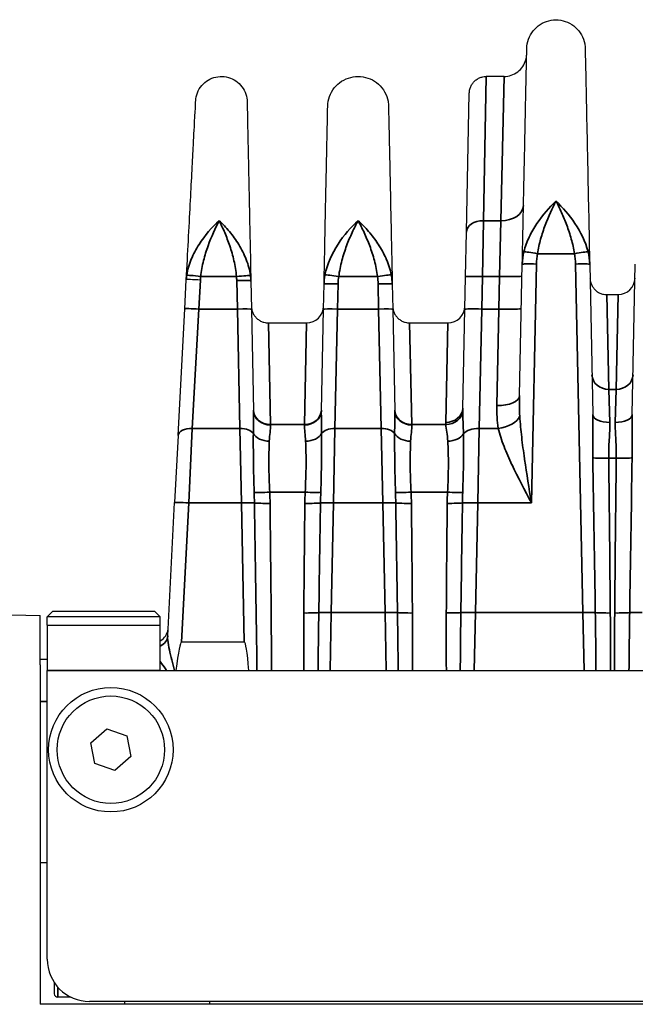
# Model space of a CAD drawing. Header units: millimetres. Extents: x 399 to 6233, y -1870 to 1602.
# Tile 506 of 656: x 5972 to 5994, y -213 to -178. Entities that reach past the tile are written whole.
import ezdxf

# ---------------------------------------------------------------- set-up
doc = ezdxf.new("R2010")
doc.units = ezdxf.units.MM
for name, color, linetype, lineweight in [('AM_5', 3, 'Continuous', 25), ('可見 (ISO)', 7, 'Continuous', 25), ('窄部可見 (ISO)', 7, 'Continuous', 35)]:
    doc.layers.add(name, color=color, linetype=linetype, lineweight=lineweight)
doc.styles.add('尺寸標註', font='romans.shx', dxfattribs={"bigfont": 'CHINESET.SHX'})
doc.dimstyles.new('CNS1$0', dxfattribs={"dimtxt": 2.5, "dimasz": 2.5, "dimexe": 1, "dimexo": 1, "dimgap": 1.5, "dimtad": 1, "dimtoh": 1, "dimdec": 1, "dimdsep": 46, "dimtxsty": '尺寸標註', "dimcen": 0, "dimclrd": 2, "dimclre": 2, "dimclrt": 1, "dimadec": 0, "dimazin": 2, "dimtp": 0.1, "dimtm": 0.1, "dimtfac": 0.71, "dimtdec": 1, "dimtmove": 0, "dimatfit": 0, "dimfxl": 0, "dimlwd": 13, "dimlwe": 13, "dimarcsym": 0})

# ---------------------------------------------------------------- blocks, each defined once
blk = doc.blocks.new('*D333')
at = {"layer": 'AM_5', "color": 2, "lineweight": 13}
for p, q in [((5938.899, -189.399), (5926.899, -189.399)), ((5927.899, -191.899), (5927.899, -257.181)), ((5971.899, -259.681), (5926.899, -259.681))]:
    blk.add_line(p, q, dxfattribs=at)
at = {"layer": 'AM_5', "color": 2, "lineweight": -2}
for points in [[(5927.482, -191.899), (5928.316, -191.899), (5927.899, -189.399)], [(5927.482, -257.181), (5928.316, -257.181), (5927.899, -259.681)]]:
    blk.add_solid(points, dxfattribs=at)
at = {"layer": 'Defpoints', "color": 0, "lineweight": -2}
for p in [(5939.899, -189.399), (5927.899, -259.681), (5972.899, -259.681)]:
    blk.add_point(p, dxfattribs=at)
at = {"layer": 'AM_5', "color": 1, "insert": (5925.149, -224.54), "char_height": 2.5, "attachment_point": 5, "rotation": 90, "style": '尺寸標註'}
blk.add_mtext('70.3', dxfattribs=at)

msp = doc.modelspace()

# ---------------------------------------------------------------- linework, layer by layer
at = {"layer": '可見 (ISO)'}
for p, q in [((5989.312, -180.381), (5988.683, -180.381)), ((5987.98, -185.884), (5988.083, -180.968)), ((5987.947, -187.46), (5987.98, -185.884)), ((5989.859, -191.664), (5989.956, -187.018)), ((5992.341, -187.018), (5992.453, -192.335)), ((5993.845, -192.335), (5993.956, -187.018)), ((5978.017, -188.594), (5978.07, -187.568)), ((5987.923, -188.611), (5987.947, -187.46)), ((5980.354, -187.605), (5980.375, -188.61)), ((5982.923, -188.61), (5982.942, -187.718)), ((5985.356, -187.718), (5985.375, -188.61)), ((5992.951, -188.094), (5993.346, -188.094)), ((5977.782, -193.075), (5978.017, -188.594)), ((5980.375, -188.61), (5980.45, -192.203)), ((5982.848, -192.203), (5982.923, -188.61)), ((5985.375, -188.61), (5985.45, -192.203)), ((5987.85, -192.108), (5987.923, -188.611)), ((5980.972, -189.094), (5982.325, -189.094)), ((5985.972, -189.094), (5987.325, -189.094)), ((5977.782, -193.075), (5977.657, -195.448)), ((5977.41, -200.159), (5977.657, -195.448)), ((5969.083, -199.364), (5972.899, -199.431)), ((5972.899, -201.181), (5972.899, -199.431)), ((5973.349, -199.281), (5973.149, -199.481)), ((5973.349, -199.281), (5976.949, -199.281)), ((5976.949, -199.281), (5977.149, -199.481)), ((5977.149, -199.481), (5973.149, -199.481)), ((5973.149, -199.781), (5973.149, -199.481)), ((5973.149, -199.781), (5977.149, -199.781)), ((5973.149, -199.781), (5973.149, -201.381)), ((5977.149, -199.781), (5977.149, -199.481)), ((5977.149, -201.381), (5977.149, -199.781)), ((5980.121, -200.381), (5977.899, -200.381)), ((5972.899, -200.981), (5973.149, -200.981)), ((5977.549, -200.981), (5977.549, -200.981)), ((5972.899, -201.181), (5972.899, -213.181)), ((5973.149, -211.581), (5973.149, -201.381)), ((5977.149, -201.381), (6081.649, -201.381)), ((5974.689, -203.936), (5975.257, -203.444)), ((5975.257, -203.444), (5975.966, -203.689)), ((5974.832, -204.673), (5974.689, -203.936)), ((5975.966, -203.689), (5976.108, -204.426)), ((5976.108, -204.426), (5975.541, -204.918)), ((5975.541, -204.918), (5974.832, -204.673)), ((5973.149, -208.181), (5972.899, -208.181)), ((5973.399, -212.41), (5973.399, -212.806)), ((5973.995, -212.931), (5973.524, -212.931)), ((6085.899, -213.181), (5972.899, -213.181)), ((6084.149, -213.081), (5974.649, -213.081)), ((5975.899, -213.181), (5975.899, -213.081)), ((5978.899, -213.181), (5978.899, -213.081))]:
    msp.add_line(p, q, dxfattribs=at)
for radius in [2.2, 1.9]:
    msp.add_circle((5975.399, -204.181), radius, dxfattribs=at)
for centre, radius, start, end in [((5993.346, -187.494), 0.6, 270, 358.8), ((5982.325, -188.494), 0.6, 270, 358.8), ((5987.325, -188.494), 0.6, 270, 358.8), ((5976.924, -199.881), 0.5, 296.6773, 357), ((5974.649, -211.581), 1.5, 180, 270), ((5973.524, -212.806), 0.125, 180, 270)]:
    msp.add_arc(centre, radius, start, end, dxfattribs=at)
for centre, major_axis, ratio, start_param, end_param in [((5976.648, -224.254), (1.251, 23.873), 0.020916, 0.001096, 0.29156), ((5980.621, -224.254), (-0.5, 23.873), 0.02094, 5.992283, 6.282747)]:
    msp.add_ellipse(centre, major_axis=major_axis, ratio=ratio, start_param=start_param, end_param=end_param, dxfattribs=at)
for points, knots in [([(5990.116, -179.392), (5990.118, -179.281), (5990.139, -179.169), (5990.215, -178.959), (5990.271, -178.859), (5990.41, -178.684), (5990.495, -178.606), (5990.683, -178.485), (5990.788, -178.439), (5991.006, -178.385), (5991.12, -178.375), (5991.343, -178.393), (5991.455, -178.421), (5991.66, -178.509), (5991.757, -178.571), (5991.923, -178.721), (5991.995, -178.811), (5992.105, -179.006), (5992.144, -179.114), (5992.175, -179.28), (5992.18, -179.336), (5992.182, -179.392)], [0, 0, 0, 0, 0.0333169, 0.0333169, 0.0669021, 0.0669021, 0.1004776, 0.1004776, 0.1340535, 0.1340535, 0.1676293, 0.1676293, 0.2012051, 0.2012051, 0.2347809, 0.2347809, 0.2683567, 0.2683567, 0.3019325, 0.3019325, 0.3188115, 0.3188115, 0.3188115, 0.3188115]), ([(5989.956, -187.018), (5989.967, -186.502), (5989.978, -186.005), (5989.987, -185.541), (5989.989, -185.465), (5989.991, -185.389), (5989.992, -185.314), (5990.003, -184.778), (5990.014, -184.274), (5990.024, -183.806), (5990.033, -183.338), (5990.043, -182.905), (5990.051, -182.505), (5990.059, -182.105), (5990.067, -181.737), (5990.074, -181.408), (5990.077, -181.269), (5990.08, -181.136), (5990.082, -181.011), (5990.086, -180.841), (5990.089, -180.683), (5990.092, -180.539), (5990.097, -180.288), (5990.102, -180.077), (5990.105, -179.906), (5990.113, -179.563), (5990.116, -179.392), (5990.116, -179.392)], [0.026741, 0.026741, 0.026741, 0.026741, 0.0775937, 0.0775937, 0.0775937, 0.0858987, 0.0858987, 0.0858987, 0.1450564, 0.1450564, 0.1450564, 0.2042141, 0.2042141, 0.2042141, 0.2633718, 0.2633718, 0.2633718, 0.2884178, 0.2884178, 0.2884178, 0.3225295, 0.3225295, 0.3225295, 0.3816871, 0.3816871, 0.3816871, 0.5, 0.5, 0.5, 0.5]), ([(5992.182, -179.392), (5992.182, -179.392), (5992.185, -179.563), (5992.192, -179.906), (5992.198, -180.176), (5992.206, -180.545), (5992.215, -181.011), (5992.218, -181.136), (5992.221, -181.269), (5992.224, -181.408), (5992.231, -181.737), (5992.238, -182.105), (5992.247, -182.504), (5992.255, -182.904), (5992.264, -183.338), (5992.274, -183.806), (5992.284, -184.274), (5992.294, -184.778), (5992.306, -185.314), (5992.307, -185.389), (5992.309, -185.465), (5992.31, -185.541), (5992.32, -186.005), (5992.33, -186.502), (5992.341, -187.018)], [0.500008, 0.500008, 0.500008, 0.500008, 0.6183179, 0.6183179, 0.6183179, 0.7115978, 0.7115978, 0.7115978, 0.7366333, 0.7366333, 0.7366333, 0.795791, 0.795791, 0.795791, 0.8549487, 0.8549487, 0.8549487, 0.9141064, 0.9141064, 0.9141064, 0.9224137, 0.9224137, 0.9224137, 0.9732641, 0.9732641, 0.9732641, 0.9732641]), ([(5989.312, -180.381), (5989.398, -180.381), (5989.486, -180.367), (5989.649, -180.311), (5989.728, -180.27), (5989.866, -180.165), (5989.927, -180.1), (5990.024, -179.956), (5990.061, -179.875), (5990.092, -179.76), (5990.099, -179.728), (5990.108, -179.664), (5990.111, -179.631), (5990.112, -179.598)], [0, 0, 0, 0, 0.0258626, 0.0258626, 0.051872, 0.051872, 0.0778761, 0.0778761, 0.1038804, 0.1038804, 0.1136224, 0.1136224, 0.1235142, 0.1235142, 0.1235142, 0.1235142]), ([(5978.402, -181.243), (5978.407, -181.146), (5978.428, -181.048), (5978.5, -180.865), (5978.552, -180.778), (5978.68, -180.628), (5978.757, -180.562), (5978.926, -180.46), (5979.02, -180.423), (5979.213, -180.381), (5979.314, -180.376), (5979.51, -180.397), (5979.608, -180.425), (5979.786, -180.509), (5979.87, -180.566), (5980.012, -180.702), (5980.073, -180.783), (5980.164, -180.958), (5980.195, -181.055), (5980.217, -181.192), (5980.22, -181.232), (5980.221, -181.272)], [0, 0, 0, 0, 0.0293445, 0.0293445, 0.0589427, 0.0589427, 0.0885318, 0.0885318, 0.1181212, 0.1181212, 0.1477106, 0.1477106, 0.1773, 0.1773, 0.2068894, 0.2068894, 0.2364788, 0.2364788, 0.2660682, 0.2660682, 0.2781075, 0.2781075, 0.2781075, 0.2781075]), ([(5983.073, -181.434), (5983.076, -181.318), (5983.097, -181.202), (5983.176, -180.983), (5983.234, -180.879), (5983.379, -180.696), (5983.468, -180.616), (5983.664, -180.489), (5983.774, -180.442), (5984, -180.385), (5984.119, -180.375), (5984.351, -180.394), (5984.467, -180.423), (5984.681, -180.515), (5984.782, -180.579), (5984.955, -180.735), (5985.03, -180.829), (5985.144, -181.032), (5985.185, -181.145), (5985.217, -181.317), (5985.223, -181.375), (5985.224, -181.434)], [0, 0, 0, 0, 0.034702, 0.034702, 0.069678, 0.069678, 0.1046441, 0.1046441, 0.1396105, 0.1396105, 0.1745769, 0.1745769, 0.2095433, 0.2095433, 0.2445097, 0.2445097, 0.2794762, 0.2794762, 0.3144426, 0.3144426, 0.3320165, 0.3320165, 0.3320165, 0.3320165]), ([(5988.083, -180.968), (5988.084, -180.945), (5988.085, -180.922), (5988.092, -180.877), (5988.096, -180.854), (5988.112, -180.79), (5988.128, -180.749), (5988.166, -180.673), (5988.189, -180.637), (5988.242, -180.572), (5988.272, -180.542), (5988.337, -180.489), (5988.372, -180.466), (5988.447, -180.428), (5988.486, -180.412), (5988.577, -180.388), (5988.63, -180.381), (5988.683, -180.381)], [0, 0, 0, 0, 0.00692113, 0.00692113, 0.01375081, 0.01375081, 0.02679823, 0.02679823, 0.0393646, 0.0393646, 0.05193098, 0.05193098, 0.06449736, 0.06449736, 0.07706374, 0.07706374, 0.09281867, 0.09281867, 0.09281867, 0.09281867]), ([(5978.07, -187.568), (5978.096, -187.087), (5978.12, -186.623), (5978.142, -186.199), (5978.166, -185.744), (5978.189, -185.31), (5978.21, -184.908), (5978.23, -184.519), (5978.249, -184.158), (5978.267, -183.824), (5978.284, -183.491), (5978.3, -183.181), (5978.314, -182.909), (5978.321, -182.781), (5978.328, -182.66), (5978.334, -182.546), (5978.353, -182.177), (5978.368, -181.884), (5978.38, -181.668), (5978.394, -181.385), (5978.402, -181.244), (5978.402, -181.243)], [0.0297097, 0.0297097, 0.0297097, 0.0297097, 0.0864602, 0.0864602, 0.0864602, 0.1472827, 0.1472827, 0.1472827, 0.2060692, 0.2060692, 0.2060692, 0.2648557, 0.2648557, 0.2648557, 0.2925923, 0.2925923, 0.2925923, 0.3824288, 0.3824288, 0.3824288, 0.5, 0.5, 0.5, 0.5]), ([(5980.221, -181.272), (5980.221, -181.272), (5980.224, -181.414), (5980.23, -181.697), (5980.234, -181.913), (5980.24, -182.207), (5980.248, -182.576), (5980.251, -182.69), (5980.253, -182.811), (5980.256, -182.94), (5980.262, -183.213), (5980.268, -183.522), (5980.275, -183.856), (5980.282, -184.19), (5980.29, -184.552), (5980.298, -184.941), (5980.306, -185.344), (5980.315, -185.778), (5980.325, -186.233), (5980.334, -186.658), (5980.343, -187.123), (5980.354, -187.605)], [0.5000086, 0.5000086, 0.5000086, 0.5000086, 0.6175662, 0.6175662, 0.6175662, 0.7073868, 0.7073868, 0.7073868, 0.7351305, 0.7351305, 0.7351305, 0.7939127, 0.7939127, 0.7939127, 0.8526949, 0.8526949, 0.8526949, 0.9134821, 0.9134821, 0.9134821, 0.9702593, 0.9702593, 0.9702593, 0.9702593]), ([(5982.942, -187.718), (5982.952, -187.213), (5982.963, -186.725), (5982.972, -186.283), (5982.981, -185.855), (5982.989, -185.447), (5982.997, -185.067), (5983.005, -184.68), (5983.013, -184.32), (5983.02, -183.989), (5983.027, -183.657), (5983.033, -183.349), (5983.039, -183.08), (5983.042, -182.947), (5983.044, -182.821), (5983.047, -182.703), (5983.049, -182.584), (5983.052, -182.473), (5983.054, -182.369), (5983.058, -182.165), (5983.062, -181.992), (5983.065, -181.853), (5983.07, -181.574), (5983.073, -181.434), (5983.073, -181.434)], [0.0294093, 0.0294093, 0.0294093, 0.0294093, 0.089244, 0.089244, 0.089244, 0.1470574, 0.1470574, 0.1470574, 0.2058814, 0.2058814, 0.2058814, 0.2647055, 0.2647055, 0.2647055, 0.2938656, 0.2938656, 0.2938656, 0.3235296, 0.3235296, 0.3235296, 0.3823536, 0.3823536, 0.3823536, 0.5, 0.5, 0.5, 0.5]), ([(5985.224, -181.434), (5985.224, -181.434), (5985.227, -181.574), (5985.233, -181.853), (5985.237, -182.063), (5985.243, -182.347), (5985.251, -182.704), (5985.253, -182.821), (5985.256, -182.947), (5985.259, -183.08), (5985.264, -183.349), (5985.271, -183.657), (5985.278, -183.988), (5985.285, -184.32), (5985.292, -184.68), (5985.3, -185.067), (5985.308, -185.447), (5985.317, -185.855), (5985.326, -186.283), (5985.335, -186.725), (5985.345, -187.213), (5985.356, -187.718)], [0.5000084, 0.5000084, 0.5000084, 0.5000084, 0.6176498, 0.6176498, 0.6176498, 0.7061501, 0.7061501, 0.7061501, 0.735298, 0.735298, 0.735298, 0.794122, 0.794122, 0.794122, 0.8529461, 0.8529461, 0.8529461, 0.9107639, 0.9107639, 0.9107639, 0.9705942, 0.9705942, 0.9705942, 0.9705942]), ([(5978.57, -187.578), (5978.439, -187.571), (5978.309, -187.565), (5978.217, -187.564), (5978.124, -187.562), (5978.071, -187.563), (5978.07, -187.568)], [0, 0, 0, 0, 0.5, 0.5, 0.5, 1, 1, 1, 1]), ([(5992.352, -187.507), (5992.352, -187.53), (5992.354, -187.553), (5992.36, -187.598), (5992.364, -187.621), (5992.381, -187.685), (5992.396, -187.726), (5992.435, -187.802), (5992.458, -187.838), (5992.51, -187.903), (5992.54, -187.933), (5992.605, -187.986), (5992.641, -188.009), (5992.715, -188.047), (5992.755, -188.062), (5992.846, -188.087), (5992.899, -188.094), (5992.951, -188.094)], [0, 0, 0, 0, 0.00692113, 0.00692113, 0.01375081, 0.01375081, 0.02679823, 0.02679823, 0.0393646, 0.0393646, 0.05193098, 0.05193098, 0.06449736, 0.06449736, 0.07706374, 0.07706374, 0.09281981, 0.09281981, 0.09281981, 0.09281981]), ([(5980.372, -188.507), (5980.373, -188.53), (5980.375, -188.553), (5980.381, -188.598), (5980.385, -188.621), (5980.402, -188.685), (5980.417, -188.726), (5980.456, -188.802), (5980.479, -188.838), (5980.531, -188.903), (5980.561, -188.933), (5980.626, -188.986), (5980.662, -189.009), (5980.736, -189.047), (5980.776, -189.062), (5980.867, -189.087), (5980.92, -189.094), (5980.972, -189.094)], [0, 0, 0, 0, 0.00692113, 0.00692113, 0.01375081, 0.01375081, 0.02679823, 0.02679823, 0.0393646, 0.0393646, 0.05193098, 0.05193098, 0.06449736, 0.06449736, 0.07706374, 0.07706374, 0.09281981, 0.09281981, 0.09281981, 0.09281981]), ([(5985.372, -188.507), (5985.373, -188.53), (5985.375, -188.553), (5985.381, -188.598), (5985.385, -188.621), (5985.402, -188.685), (5985.417, -188.726), (5985.456, -188.802), (5985.479, -188.838), (5985.531, -188.903), (5985.561, -188.933), (5985.626, -188.986), (5985.662, -189.009), (5985.736, -189.047), (5985.776, -189.062), (5985.867, -189.087), (5985.92, -189.094), (5985.972, -189.094)], [0, 0, 0, 0, 0.00692113, 0.00692113, 0.01375081, 0.01375081, 0.02679823, 0.02679823, 0.0393646, 0.0393646, 0.05193098, 0.05193098, 0.06449736, 0.06449736, 0.07706374, 0.07706374, 0.09281981, 0.09281981, 0.09281981, 0.09281981])]:
    msp.add_open_spline(points, degree=3, knots=knots, dxfattribs=at)
at = {"layer": '窄部可見 (ISO)'}
for p, q in [((5988.683, -180.381), (5988.58, -185.481)), ((5989.2, -185.481), (5989.312, -180.381)), ((5988.58, -185.481), (5988.547, -187.451)), ((5988.58, -185.481), (5989.2, -185.481)), ((5989.2, -185.481), (5989.148, -187.451)), ((5991.805, -186.649), (5990.492, -186.649)), ((5990.456, -187.012), (5990.279, -195.457)), ((5992.1, -199.334), (5991.841, -187.012)), ((5978.57, -187.578), (5978.516, -188.603)), ((5979.845, -187.451), (5978.58, -187.451)), ((5979.875, -188.603), (5979.854, -187.599)), ((5984.835, -187.451), (5983.463, -187.451)), ((5988.547, -187.451), (5988.523, -188.603)), ((5989.148, -187.451), (5988.547, -187.451)), ((5989.124, -188.603), (5989.148, -187.451)), ((5983.442, -187.712), (5983.423, -188.603)), ((5984.875, -188.603), (5984.856, -187.712)), ((5992.951, -188.094), (5993.023, -191.442)), ((5993.346, -188.094), (5993.275, -191.442)), ((5978.516, -188.603), (5978.281, -192.821)), ((5978.516, -188.603), (5979.875, -188.603)), ((5979.969, -192.821), (5979.875, -188.603)), ((5983.423, -188.603), (5983.329, -192.821)), ((5983.423, -188.603), (5984.875, -188.603)), ((5984.969, -192.821), (5984.875, -188.603)), ((5988.523, -188.603), (5988.428, -192.821)), ((5988.523, -188.603), (5989.124, -188.603)), ((5989.059, -192.016), (5989.124, -188.603)), ((5980.972, -189.094), (5981.049, -192.685)), ((5982.325, -189.094), (5982.248, -192.685)), ((5985.972, -189.094), (5986.049, -192.685)), ((5987.325, -189.094), (5987.25, -192.611)), ((5993.023, -191.442), (5993.275, -191.442)), ((5993.053, -192.612), (5993.023, -191.442)), ((5993.275, -191.442), (5993.245, -192.612)), ((5978.157, -195.457), (5978.281, -192.821)), ((5979.969, -192.821), (5978.281, -192.821)), ((5979.969, -192.821), (5980.018, -195.457)), ((5981.049, -192.685), (5982.248, -192.685)), ((5981.05, -192.701), (5981.049, -192.685)), ((5982.248, -192.685), (5982.248, -192.701)), ((5983.279, -195.457), (5983.329, -192.821)), ((5984.969, -192.821), (5983.329, -192.821)), ((5984.969, -192.821), (5985.018, -195.457)), ((5986.049, -192.685), (5987.251, -192.685)), ((5986.05, -192.701), (5986.049, -192.685)), ((5988.379, -195.457), (5988.428, -192.821)), ((5989.109, -192.821), (5988.428, -192.821)), ((5980.44, -193.284), (5980.44, -193.284)), ((5982.858, -193.284), (5982.858, -193.284)), ((5985.44, -193.284), (5985.44, -193.284)), ((5987.877, -193.284), (5987.877, -193.284)), ((5989.945, -193.214), (5989.945, -193.214)), ((5990.018, -193.832), (5990.018, -193.832)), ((5993.283, -193.879), (5993.015, -193.879)), ((5980.472, -195.119), (5980.472, -195.119)), ((5982.276, -195.078), (5981.022, -195.078)), ((5982.826, -195.119), (5982.826, -195.119)), ((5985.472, -195.119), (5985.472, -195.119)), ((5987.311, -195.078), (5986.022, -195.078)), ((5987.848, -195.119), (5987.848, -195.119)), ((5978.157, -195.457), (5977.899, -200.381)), ((5980.018, -195.457), (5978.157, -195.457)), ((5980.121, -200.381), (5980.018, -195.457)), ((5983.279, -195.457), (5983.198, -199.334)), ((5985.018, -195.457), (5983.279, -195.457)), ((5985.1, -199.334), (5985.018, -195.457)), ((5988.379, -195.457), (5988.298, -199.334)), ((5990.279, -195.457), (5988.379, -195.457)), ((5983.155, -201.381), (5983.198, -199.334)), ((5983.198, -199.334), (5985.1, -199.334)), ((5985.1, -199.334), (5985.142, -201.381)), ((5988.255, -201.381), (5988.298, -199.334)), ((5988.298, -199.334), (5992.1, -199.334)), ((5992.1, -199.334), (5992.142, -201.381)), ((5973.149, -201.381), (5977.149, -201.381)), ((5973.149, -202.481), (5972.899, -202.481)), ((5973.524, -212.931), (5973.524, -212.573))]:
    msp.add_line(p, q, dxfattribs=at)
for centre, major_axis, ratio, start_param, end_param in [((5989.2, -184.928), (0.8, -0.017), 0.69138, 4.72687, 6.283185), ((5988.58, -185.896), (-0.6, 0.013), 0.69138, 4.72687, 6.283185), ((5979.338, -186.311), (0.499, -0.026), 0.690964, 2.493042, 2.493206), ((5979.126, -186.311), (0.5, 0.01), 0.691378, 0.713783, 0.713839), ((5984.171, -186.311), (0.5, -0.01), 0.69138, 2.209805, 2.209907), ((5984.126, -186.311), (0.5, 0.01), 0.69138, 0.931686, 0.931785), ((5990.492, -186.666), (-0.492, 0.09), 0.034327, 4.71869, 6.047452), ((5991.805, -186.666), (0.492, 0.09), 0.034327, 0.235733, 1.564495), ((5978.58, -187.469), (-0.497, 0.058), 0.034667, 4.716414, 6.192695), ((5980.577, -187.682), (-2.01, 0), 0.999391, 6.167941, 6.231116), ((5979.845, -187.469), (0.498, 0.047), 0.034742, 0.105522, 1.567488), ((5977.854, -187.64), (2, 0), 0.999391, 0.020542, 0.094527), ((5983.463, -187.469), (-0.495, 0.072), 0.034539, 4.717398, 6.113427), ((5984.835, -187.469), (0.495, 0.072), 0.034539, 0.169758, 1.565787), ((5988.547, -187.472), (-0.6, 0.013), 0.034892, 4.71312, 6.283185), ((5989.148, -187.423), (0.8, -0.017), 0.034892, 4.71312, 6.283185), ((5978.516, -188.62), (-0.499, 0.026), 0.034852, 4.714215, 6.283185), ((5979.875, -188.62), (0.5, 0.01), 0.034892, 0, 1.570065), ((5983.423, -188.62), (-0.5, 0.01), 0.034892, 4.71312, 6.283185), ((5984.875, -188.62), (0.5, 0.01), 0.034892, 0, 1.570065), ((5988.523, -188.624), (-0.6, 0.013), 0.034892, 4.71312, 6.283185), ((5989.124, -188.575), (0.8, -0.017), 0.034892, 4.71312, 6.283185), ((5993.023, -190.919), (-0.6, -0.013), 0.871195, 0, 1.552549), ((5993.275, -190.919), (0.6, -0.013), 0.871195, 4.730636, 6.283185), ((5989.059, -191.647), (0.8, -0.017), 0.461544, 4.722057, 6.283185), ((5987.25, -192.095), (0.6, -0.013), 0.859283, 4.730386, 6.283185), ((5981.049, -192.171), (-0.6, -0.013), 0.856313, 0, 1.552861), ((5981.05, -192.191), (-0.6, -0.013), 0.850862, 0, 1.552975), ((5982.248, -192.171), (0.6, -0.013), 0.856313, 4.730324, 6.283185), ((5982.248, -192.191), (0.6, -0.013), 0.850862, 4.73021, 6.283185), ((5986.049, -192.171), (-0.6, -0.013), 0.856313, 0, 1.552861), ((5986.05, -192.191), (-0.6, -0.013), 0.850862, 0, 1.552975), ((5987.251, -192.171), (0.599, 0.028), 0.856112, 4.672228, 6.168877), ((5989.109, -192.371), (0.786, 0.15), 0.555227, 4.606487, 5.897702), ((5993.053, -192.323), (-0.6, -0.013), 0.481235, 0, 1.560716), ((5993.245, -192.323), (0.6, -0.013), 0.481235, 4.722469, 6.283185), ((5978.281, -193.102), (-0.499, 0.026), 0.561617, 4.741814, 6.283185), ((5979.969, -193.102), (0.5, 0.01), 0.56206, 0.324392, 1.559023), ((5983.329, -193.102), (-0.5, 0.01), 0.56206, 4.724162, 5.958793), ((5984.969, -193.102), (0.5, 0.01), 0.56206, 0.324392, 1.559023), ((5988.428, -193.158), (-0.6, 0.013), 0.56206, 4.724162, 5.89911), ((5981.007, -192.883), (-0.6, 0.02), 0.658485, 0.357875, 1.592999), ((5982.291, -192.883), (0.6, 0.02), 0.658485, 4.690186, 5.92531), ((5986.007, -192.883), (-0.6, 0.02), 0.658485, 0.357875, 1.592999), ((5987.321, -192.882), (0.599, 0.027), 0.65857, 4.682756, 5.858717), ((5991.646, -177.724), (-0.964, 45.999), 0.010868, 4.2231, 4.353678), ((5993.015, -193.844), (-0.6, -0.007), 0.058754, 0.357898, 1.570091), ((5993.283, -193.844), (0.6, -0.007), 0.058754, 4.713094, 5.925287), ((5994.651, -177.724), (0.964, 45.999), 0.010868, 1.929507, 2.060085), ((5992.294, -186.512), (0.533, -32.384), 0.019013, 1.16289, 1.340965), ((5994.004, -186.512), (-0.533, -32.384), 0.019013, 4.94222, 5.120295), ((5981.022, -195.043), (0.599, 0.027), 0.058699, 3.540675, 4.709747), ((5977.468, -195.869), (0.015, 8.387), 0.359374, 4.762021, 4.807062), ((5969.355, -195.6), (11.679, 0), 0.998272, 0.010815, 0.044766), ((5993.943, -195.6), (-11.679, 0), 0.998272, 6.23842, 6.27237), ((5982.276, -195.043), (0.599, -0.027), 0.058699, 4.715031, 5.884103), ((5985.829, -195.869), (0.015, -8.387), 0.359374, 4.617716, 4.662757), ((5986.022, -195.043), (0.599, 0.027), 0.058699, 3.540675, 4.709747), ((5982.468, -195.869), (0.015, 8.387), 0.359374, 4.762021, 4.807062), ((5974.355, -195.6), (11.679, 0), 0.998272, 0.010815, 0.044766), ((5997.37, -195.565), (-10.07, 0), 0.998272, 6.234735, 6.273976), ((5987.311, -195.043), (0.599, -0.029), 0.058689, 4.715248, 5.8287), ((5992.01, -195.88), (0.098, -8.678), 0.48068, 4.615075, 4.658173), ((5978.157, -195.474), (-0.499, 0.026), 0.034852, 4.714215, 6.283185), ((5980.018, -195.474), (0.5, 0.01), 0.034892, 0.394772, 1.570065), ((5979.646, -177.724), (-0.964, 45.999), 0.010868, 4.171982, 4.316386), ((5981.033, -195.438), (0.6, 0.007), 0.058755, 3.536831, 4.711744), ((5983.006, -186.793), (-0.529, -32.381), 0.019208, 4.984098, 5.110893), ((5982.265, -195.438), (0.6, -0.007), 0.058755, 4.713034, 5.887947), ((9110.679, -246.697), (-3128.226, -18.641), 0.998953, 6.260823, 6.262063), ((5983.279, -195.474), (-0.5, 0.01), 0.034892, 4.71312, 5.888413), ((5985.018, -195.474), (0.5, 0.01), 0.034892, 0.394772, 1.570065), ((2857.619, -246.697), (3128.226, -18.641), 0.998953, 0.021122, 0.022363), ((5986.033, -195.438), (0.6, 0.007), 0.058755, 3.536831, 4.711744), ((5985.292, -186.793), (0.529, -32.381), 0.019208, 1.172292, 1.299088), ((5988.144, -184.242), (-0.566, -35.382), 0.019792, 5.035681, 5.153787), ((5987.3, -195.437), (0.6, -0.006), 0.058756, 4.712939, 5.831699), ((8847.769, -238.71), (-2860.217, -15.262), 0.998902, 6.262704, 6.264061), ((5988.379, -195.478), (-0.6, 0.013), 0.034892, 4.71312, 5.832242), ((5982.227, -199.313), (0.6, -0.005), 0.058756, 4.712873, 5.794533), ((5983.198, -199.352), (-0.5, 0.01), 0.034892, 4.71312, 5.795128), ((5985.1, -199.352), (0.5, 0.01), 0.034892, 0.488057, 1.570065), ((5986.071, -199.313), (0.6, 0.005), 0.058756, 3.630245, 4.711905), ((5987.269, -199.312), (0.6, -0.004), 0.058757, 4.712779, 5.743713), ((5988.298, -199.355), (-0.6, 0.013), 0.034892, 4.71312, 5.744383), ((5992.1, -199.352), (0.5, 0.01), 0.034892, 0.488057, 1.570065), ((5993.071, -199.313), (-0.6, -0.005), 0.058756, 0.488652, 1.570312), ((5993.227, -199.313), (-0.6, 0.005), 0.058756, 1.57128, 2.65294), ((5994.198, -199.352), (0.5, -0.01), 0.034892, 1.571527, 2.653535), ((5976.911, -200.133), (0.499, -0.026), 0.873657, 5.253727, 6.283185)]:
    msp.add_ellipse(centre, major_axis=major_axis, ratio=ratio, start_param=start_param, end_param=end_param, dxfattribs=at)
for points, knots in [([(5990.015, -186.575), (5990.059, -186.398), (5990.124, -186.225), (5990.203, -186.06), (5990.282, -185.894), (5990.376, -185.732), (5990.477, -185.581), (5990.678, -185.278), (5990.913, -185.01), (5991.149, -184.791)], [0, 0, 0, 0, 0.000558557, 0.000558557, 0.000558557, 0.001117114, 0.001117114, 0.001117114, 0.002234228, 0.002234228, 0.002234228, 0.002234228]), ([(5991.149, -184.791), (5991.016, -185.044), (5990.884, -185.328), (5990.708, -185.796), (5990.653, -185.962), (5990.559, -186.298), (5990.52, -186.471), (5990.492, -186.649)], [-0.000011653, -0.000011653, -0.000011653, -0.000011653, 0.001067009, 0.001067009, 0.00160634, 0.00160634, 0.002145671, 0.002145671, 0.002145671, 0.002145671]), ([(5991.149, -184.791), (5991.384, -185.009), (5991.617, -185.274), (5991.82, -185.579), (5992.024, -185.884), (5992.195, -186.222), (5992.283, -186.575)], [-0.000011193, -0.000011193, -0.000011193, -0.000011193, 0.001104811, 0.001104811, 0.001104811, 0.002220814, 0.002220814, 0.002220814, 0.002220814]), ([(5991.805, -186.649), (5991.778, -186.471), (5991.739, -186.298), (5991.691, -186.13), (5991.644, -185.961), (5991.589, -185.796), (5991.531, -185.64), (5991.472, -185.484), (5991.41, -185.336), (5991.346, -185.194), (5991.282, -185.053), (5991.215, -184.917), (5991.149, -184.791)], [0, 0, 0, 0, 0.000534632, 0.000534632, 0.000534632, 0.001069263, 0.001069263, 0.001069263, 0.001603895, 0.001603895, 0.001603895, 0.002138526, 0.002138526, 0.002138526, 0.002138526]), ([(5978.086, -187.41), (5978.113, -187.218), (5978.17, -187.027), (5978.246, -186.844), (5978.321, -186.662), (5978.416, -186.485), (5978.52, -186.321), (5978.728, -185.994), (5978.982, -185.705), (5979.233, -185.481)], [0, 0, 0, 0, 0.000597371, 0.000597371, 0.000597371, 0.001194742, 0.001194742, 0.001194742, 0.002389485, 0.002389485, 0.002389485, 0.002389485]), ([(5979.233, -185.481), (5979.096, -185.74), (5978.957, -186.042), (5978.78, -186.537), (5978.725, -186.713), (5978.634, -187.074), (5978.599, -187.26), (5978.58, -187.451)], [-0.000011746, -0.000011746, -0.000011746, -0.000011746, 0.001138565, 0.001138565, 0.00171372, 0.00171372, 0.002288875, 0.002288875, 0.002288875, 0.002288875]), ([(5979.233, -185.481), (5979.356, -185.594), (5979.478, -185.723), (5979.713, -186.007), (5979.824, -186.16), (5980.027, -186.493), (5980.119, -186.672), (5980.262, -187.038), (5980.316, -187.228), (5980.34, -187.42)], [-0.000011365, -0.000011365, -0.000011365, -0.000011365, 0.000584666, 0.000584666, 0.001180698, 0.001180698, 0.001776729, 0.001776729, 0.00237276, 0.00237276, 0.00237276, 0.00237276]), ([(5979.845, -187.451), (5979.83, -187.26), (5979.798, -187.075), (5979.756, -186.895), (5979.715, -186.714), (5979.663, -186.539), (5979.607, -186.373), (5979.551, -186.208), (5979.491, -186.051), (5979.428, -185.901), (5979.364, -185.751), (5979.298, -185.61), (5979.233, -185.481)], [0, 0, 0, 0, 0.000567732, 0.000567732, 0.000567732, 0.001135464, 0.001135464, 0.001135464, 0.001703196, 0.001703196, 0.001703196, 0.002270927, 0.002270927, 0.002270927, 0.002270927]), ([(5982.976, -187.395), (5983.049, -187.013), (5983.226, -186.641), (5983.437, -186.316), (5983.647, -185.991), (5983.899, -185.705), (5984.149, -185.481)], [0, 0, 0, 0, 0.00119489, 0.00119489, 0.00119489, 0.002389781, 0.002389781, 0.002389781, 0.002389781]), ([(5984.149, -185.481), (5984.078, -185.611), (5984.006, -185.751), (5983.937, -185.9), (5983.869, -186.047), (5983.803, -186.202), (5983.742, -186.364), (5983.681, -186.53), (5983.623, -186.706), (5983.575, -186.887), (5983.526, -187.07), (5983.486, -187.257), (5983.463, -187.451)], [-0.000011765, -0.000011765, -0.000011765, -0.000011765, 0.000565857, 0.000565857, 0.000565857, 0.001135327, 0.001135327, 0.001135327, 0.001714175, 0.001714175, 0.001714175, 0.002298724, 0.002298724, 0.002298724, 0.002298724]), ([(5984.149, -185.481), (5984.211, -185.537), (5984.274, -185.597), (5984.336, -185.66), (5984.398, -185.724), (5984.459, -185.79), (5984.519, -185.86), (5984.635, -185.995), (5984.746, -186.141), (5984.85, -186.299), (5984.853, -186.304), (5984.857, -186.309), (5984.86, -186.315), (5984.963, -186.473), (5985.057, -186.643), (5985.135, -186.817), (5985.138, -186.823), (5985.14, -186.829), (5985.143, -186.835), (5985.223, -187.016), (5985.286, -187.204), (5985.322, -187.395)], [-0.000011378, -0.000011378, -0.000011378, -0.000011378, 0.000287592, 0.000287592, 0.000287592, 0.000586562, 0.000586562, 0.000586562, 0.001165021, 0.001165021, 0.001165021, 0.001184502, 0.001184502, 0.001184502, 0.001762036, 0.001762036, 0.001762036, 0.001782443, 0.001782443, 0.001782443, 0.002380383, 0.002380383, 0.002380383, 0.002380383]), ([(5984.835, -187.451), (5984.812, -187.259), (5984.773, -187.074), (5984.725, -186.893), (5984.677, -186.713), (5984.619, -186.537), (5984.558, -186.371), (5984.496, -186.206), (5984.43, -186.049), (5984.361, -185.9), (5984.292, -185.751), (5984.22, -185.61), (5984.149, -185.481)], [0, 0, 0, 0, 0.000572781, 0.000572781, 0.000572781, 0.001145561, 0.001145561, 0.001145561, 0.001718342, 0.001718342, 0.001718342, 0.002291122, 0.002291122, 0.002291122, 0.002291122]), ([(5989.956, -187.018), (5989.957, -187.014), (5990.01, -187.011), (5990.103, -187.009), (5990.195, -187.008), (5990.325, -187.009), (5990.456, -187.012)], [0, 0, 0, 0, 0.5, 0.5, 0.5, 1, 1, 1, 1]), ([(5991.841, -187.012), (5991.972, -187.009), (5992.102, -187.008), (5992.195, -187.009), (5992.287, -187.011), (5992.341, -187.014), (5992.341, -187.018)], [0, 0, 0, 0, 0.5, 0.5, 0.5, 1, 1, 1, 1]), ([(5978.07, -187.568), (5978.07, -187.569), (5978.07, -187.569), (5978.073, -187.516), (5978.078, -187.462), (5978.086, -187.41)], [-0.00000006, -0.00000006, -0.00000006, -0.00000006, 0, 0, 0.0001650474, 0.0001650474, 0.0001650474, 0.0001650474]), ([(5979.854, -187.599), (5979.985, -187.596), (5980.115, -187.595), (5980.207, -187.596), (5980.3, -187.598), (5980.353, -187.601), (5980.354, -187.605)], [0, 0, 0, 0, 0.5, 0.5, 0.5, 1, 1, 1, 1]), ([(5980.34, -187.42), (5980.348, -187.481), (5980.352, -187.544), (5980.354, -187.606), (5980.354, -187.606), (5980.354, -187.605)], [0, 0, 0, 0, 0.0001925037, 0.0001925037, 0.0001925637, 0.0001925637, 0.0001925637, 0.0001925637]), ([(5982.942, -187.718), (5982.942, -187.713), (5982.942, -187.706), (5982.942, -187.7), (5982.942, -187.693), (5982.943, -187.687), (5982.943, -187.68), (5982.943, -187.666), (5982.944, -187.653), (5982.945, -187.639), (5982.947, -187.612), (5982.949, -187.585), (5982.952, -187.558), (5982.957, -187.503), (5982.965, -187.449), (5982.976, -187.395)], [-0.00000006, -0.00000006, -0.00000006, -0.00000006, 0.0000185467, 0.0000185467, 0.0000185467, 0.0000394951, 0.0000394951, 0.0000394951, 0.0000814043, 0.0000814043, 0.0000814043, 0.0001653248, 0.0001653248, 0.0001653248, 0.0003340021, 0.0003340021, 0.0003340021, 0.0003340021]), ([(5983.442, -187.712), (5983.311, -187.709), (5983.181, -187.708), (5983.088, -187.709), (5982.996, -187.71), (5982.942, -187.713), (5982.942, -187.718)], [0, 0, 0, 0, 0.5, 0.5, 0.5, 1, 1, 1, 1]), ([(5984.856, -187.712), (5984.987, -187.709), (5985.117, -187.708), (5985.209, -187.709), (5985.302, -187.711), (5985.356, -187.714), (5985.356, -187.718)], [0, 0, 0, 0, 0.5, 0.5, 0.5, 1, 1, 1, 1]), ([(5980.441, -193.002), (5980.441, -192.86), (5980.444, -192.72), (5980.447, -192.582), (5980.45, -192.453), (5980.452, -192.326), (5980.45, -192.203)], [0, 0, 0, 0, 0.000535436, 0.000535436, 0.000535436, 0.00103578, 0.00103578, 0.00103578, 0.00103578]), ([(5982.848, -192.203), (5982.845, -192.326), (5982.848, -192.453), (5982.851, -192.582), (5982.854, -192.72), (5982.857, -192.86), (5982.857, -193.002)], [0.000000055, 0.000000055, 0.000000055, 0.000000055, 0.000500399, 0.000500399, 0.000500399, 0.001035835, 0.001035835, 0.001035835, 0.001035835]), ([(5985.441, -193.002), (5985.441, -192.86), (5985.444, -192.72), (5985.447, -192.582), (5985.45, -192.453), (5985.452, -192.326), (5985.45, -192.203)], [0, 0, 0, 0, 0.000535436, 0.000535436, 0.000535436, 0.00103578, 0.00103578, 0.00103578, 0.00103578]), ([(5989.869, -192.395), (5989.883, -192.639), (5989.907, -192.888), (5989.936, -193.134), (5989.964, -193.386), (5989.998, -193.638), (5990.035, -193.893), (5990.036, -193.901), (5990.037, -193.909), (5990.038, -193.917), (5990.112, -194.428), (5990.196, -194.942), (5990.279, -195.457)], [0, 0, 0, 0, 0.000760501, 0.000760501, 0.000760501, 0.00154208, 0.00154208, 0.00154208, 0.001566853, 0.001566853, 0.001566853, 0.003133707, 0.003133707, 0.003133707, 0.003133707]), ([(5992.453, -193.863), (5992.449, -193.605), (5992.45, -193.348), (5992.452, -193.093), (5992.452, -193.086), (5992.452, -193.08), (5992.452, -193.074), (5992.454, -192.826), (5992.458, -192.579), (5992.453, -192.335)], [0, 0, 0, 0, 0.000774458, 0.000774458, 0.000774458, 0.000793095, 0.000793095, 0.000793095, 0.001548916, 0.001548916, 0.001548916, 0.001548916]), ([(5993.845, -192.335), (5993.84, -192.58), (5993.843, -192.829), (5993.846, -193.079), (5993.846, -193.084), (5993.846, -193.089), (5993.846, -193.094), (5993.848, -193.349), (5993.849, -193.605), (5993.845, -193.863)], [0, 0, 0, 0, 0.000759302, 0.000759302, 0.000759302, 0.000774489, 0.000774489, 0.000774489, 0.001548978, 0.001548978, 0.001548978, 0.001548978]), ([(5981.05, -192.701), (5981.052, -192.781), (5981.042, -192.868), (5981.032, -192.964), (5981.022, -193.06), (5981.011, -193.165), (5981.007, -193.278)], [0, 0, 0, 0, 0.000446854, 0.000446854, 0.000446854, 0.000893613, 0.000893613, 0.000893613, 0.000893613]), ([(5982.291, -193.278), (5982.286, -193.165), (5982.275, -193.06), (5982.265, -192.964), (5982.255, -192.868), (5982.246, -192.781), (5982.248, -192.701)], [0, 0, 0, 0, 0.000446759, 0.000446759, 0.000446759, 0.000893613, 0.000893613, 0.000893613, 0.000893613]), ([(5986.05, -192.701), (5986.052, -192.781), (5986.042, -192.868), (5986.032, -192.964), (5986.022, -193.06), (5986.011, -193.165), (5986.007, -193.278)], [0, 0, 0, 0, 0.000446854, 0.000446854, 0.000446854, 0.000893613, 0.000893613, 0.000893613, 0.000893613]), ([(5990.279, -195.457), (5990.043, -195.006), (5989.804, -194.555), (5989.595, -194.114), (5989.594, -194.111), (5989.592, -194.108), (5989.591, -194.105), (5989.488, -193.887), (5989.393, -193.673), (5989.311, -193.46), (5989.227, -193.245), (5989.156, -193.029), (5989.109, -192.821)], [-0.000014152, -0.000014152, -0.000014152, -0.000014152, 0.001513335, 0.001513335, 0.001513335, 0.00152394, 0.00152394, 0.00152394, 0.002277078, 0.002277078, 0.002277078, 0.003040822, 0.003040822, 0.003040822, 0.003040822]), ([(5993.053, -192.612), (5993.057, -192.807), (5993.044, -193.011), (5993.021, -193.435), (5993.012, -193.656), (5993.015, -193.879)], [0, 0, 0, 0, 0.000661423, 0.000661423, 0.001322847, 0.001322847, 0.001322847, 0.001322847]), ([(5993.283, -193.879), (5993.286, -193.656), (5993.277, -193.439), (5993.254, -193.015), (5993.24, -192.807), (5993.245, -192.612)], [0, 0, 0, 0, 0.000661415, 0.000661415, 0.001322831, 0.001322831, 0.001322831, 0.001322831]), ([(5980.47, -195.081), (5980.458, -194.703), (5980.45, -194.338), (5980.44, -193.632), (5980.439, -193.303), (5980.441, -193.002)], [0, 0, 0, 0, 0.001125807, 0.001125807, 0.002251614, 0.002251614, 0.002251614, 0.002251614]), ([(5982.857, -193.002), (5982.858, -193.303), (5982.858, -193.63), (5982.853, -193.983), (5982.849, -194.335), (5982.84, -194.703), (5982.827, -195.081)], [0, 0, 0, 0, 0.001125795, 0.001125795, 0.001125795, 0.00225159, 0.00225159, 0.00225159, 0.00225159]), ([(5985.47, -195.081), (5985.458, -194.703), (5985.449, -194.337), (5985.44, -193.632), (5985.439, -193.303), (5985.441, -193.002)], [0, 0, 0, 0, 0.001138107, 0.001138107, 0.002276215, 0.002276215, 0.002276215, 0.002276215]), ([(5987.874, -193.02), (5987.878, -193.314), (5987.879, -193.645), (5987.875, -193.992), (5987.871, -194.34), (5987.862, -194.709), (5987.849, -195.084)], [0.001060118, 0.001060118, 0.001060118, 0.001060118, 0.002188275, 0.002188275, 0.002188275, 0.003316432, 0.003316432, 0.003316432, 0.003316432]), ([(5981.007, -193.278), (5980.997, -193.529), (5980.99, -193.811), (5980.992, -194.118), (5980.994, -194.426), (5981.004, -194.745), (5981.022, -195.078)], [0, 0, 0, 0, 0.000987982, 0.000987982, 0.000987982, 0.001975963, 0.001975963, 0.001975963, 0.001975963]), ([(5982.276, -195.078), (5982.293, -194.745), (5982.304, -194.423), (5982.306, -194.115), (5982.308, -193.808), (5982.301, -193.529), (5982.291, -193.278)], [0, 0, 0, 0, 0.000987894, 0.000987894, 0.000987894, 0.001975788, 0.001975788, 0.001975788, 0.001975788]), ([(5986.007, -193.278), (5985.997, -193.529), (5985.99, -193.811), (5985.992, -194.118), (5985.994, -194.426), (5986.004, -194.745), (5986.022, -195.078)], [0, 0, 0, 0, 0.000987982, 0.000987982, 0.000987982, 0.001975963, 0.001975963, 0.001975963, 0.001975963]), ([(5987.311, -195.078), (5987.331, -194.746), (5987.341, -194.418), (5987.343, -193.811), (5987.334, -193.524), (5987.321, -193.277)], [0, 0, 0, 0, 0.00099613, 0.00099613, 0.001992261, 0.001992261, 0.001992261, 0.001992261]), ([(5982.757, -199.334), (5982.752, -199.667), (5982.747, -200), (5982.743, -200.333), (5982.739, -200.682), (5982.735, -201.032), (5982.732, -201.381)], [0, 0, 0, 0, 0.001000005, 0.001000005, 0.001000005, 0.002048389, 0.002048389, 0.002048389, 0.002048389]), ([(5985.565, -201.381), (5985.563, -201.062), (5985.559, -200.742), (5985.556, -200.423), (5985.551, -200.06), (5985.546, -199.697), (5985.541, -199.334)], [0.000041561, 0.000041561, 0.000041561, 0.000041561, 0.001000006, 0.001000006, 0.001000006, 0.00208995, 0.00208995, 0.00208995, 0.00208995]), ([(5987.783, -199.334), (5987.778, -199.733), (5987.773, -200.133), (5987.77, -200.532), (5987.767, -200.815), (5987.765, -201.098), (5987.763, -201.381)], [0, 0, 0, 0, 0.001200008, 0.001200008, 0.001200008, 0.002049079, 0.002049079, 0.002049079, 0.002049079]), ([(5992.565, -201.381), (5992.563, -201.062), (5992.559, -200.742), (5992.556, -200.423), (5992.551, -200.06), (5992.546, -199.697), (5992.541, -199.334)], [0.000041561, 0.000041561, 0.000041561, 0.000041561, 0.001000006, 0.001000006, 0.001000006, 0.00208995, 0.00208995, 0.00208995, 0.00208995]), ([(5993.757, -199.334), (5993.752, -199.667), (5993.747, -200), (5993.743, -200.333), (5993.739, -200.682), (5993.735, -201.032), (5993.732, -201.381)], [0, 0, 0, 0, 0.001000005, 0.001000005, 0.001000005, 0.002048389, 0.002048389, 0.002048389, 0.002048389]), ([(5977.41, -200.159), (5977.405, -200.256), (5977.419, -200.364), (5977.438, -200.477), (5977.457, -200.59), (5977.483, -200.707), (5977.511, -200.826), (5977.539, -200.945), (5977.57, -201.067), (5977.6, -201.189), (5977.616, -201.253), (5977.631, -201.316), (5977.646, -201.381)], [0, 0, 0, 0, 0.000385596, 0.000385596, 0.000385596, 0.000771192, 0.000771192, 0.000771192, 0.001156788, 0.001156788, 0.001156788, 0.001356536, 0.001356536, 0.001356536, 0.001356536]), ([(5977.374, -201.381), (5977.313, -201.295), (5977.251, -201.212), (5977.193, -201.131), (5977.178, -201.11), (5977.163, -201.089), (5977.149, -201.068)], [0.00055001, 0.00055001, 0.00055001, 0.00055001, 0.0008873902, 0.0008873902, 0.0008873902, 0.0009751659, 0.0009751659, 0.0009751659, 0.0009751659])]:
    msp.add_open_spline(points, degree=3, knots=knots, dxfattribs=at)
for points in [[(5989.956, -187.018), (5989.96, -186.87), (5989.978, -186.721), (5990.015, -186.575)], [(5990.492, -186.649), (5990.47, -186.769), (5990.459, -186.89), (5990.456, -187.012)], [(5991.841, -187.012), (5991.839, -186.89), (5991.827, -186.769), (5991.805, -186.649)], [(5992.283, -186.575), (5992.319, -186.721), (5992.338, -186.87), (5992.341, -187.018)], [(5983.463, -187.451), (5983.45, -187.538), (5983.443, -187.624), (5983.442, -187.712)], [(5984.856, -187.712), (5984.854, -187.624), (5984.847, -187.538), (5984.835, -187.451)], [(5985.322, -187.395), (5985.343, -187.502), (5985.354, -187.61), (5985.356, -187.718)], [(5989.859, -191.664), (5989.854, -191.91), (5989.854, -192.154), (5989.869, -192.395)], [(5987.85, -192.108), (5987.849, -192.139), (5987.849, -192.17), (5987.849, -192.202)], [(5989.109, -192.821), (5989.065, -192.563), (5989.054, -192.295), (5989.059, -192.016)], [(5987.849, -192.202), (5987.851, -192.459), (5987.872, -192.735), (5987.874, -193.02)], [(5987.251, -192.685), (5987.25, -192.66), (5987.249, -192.635), (5987.25, -192.611)], [(5987.321, -193.277), (5987.308, -193.043), (5987.26, -192.846), (5987.251, -192.685)], [(5981.033, -195.473), (5981.055, -197.498), (5981.073, -199.478), (5981.086, -201.382)], [(5982.225, -201.381), (5982.22, -200.703), (5982.222, -200.026), (5982.227, -199.349)], [(5986.071, -199.349), (5986.076, -200.026), (5986.078, -200.703), (5986.073, -201.381)], [(5987.271, -201.381), (5987.264, -200.703), (5987.264, -200.025), (5987.269, -199.347)], [(5993.071, -199.349), (5993.076, -200.026), (5993.078, -200.703), (5993.073, -201.381)], [(5993.225, -201.381), (5993.22, -200.703), (5993.222, -200.026), (5993.227, -199.349)]]:
    msp.add_open_spline(points, degree=3, dxfattribs=at)

# ---------------------------------------------------------------- dimensions: what is measured, and where the dimension line sits
at = {"layer": 'AM_5'}
dim = msp.add_linear_dim(base=(5927.899, -259.681), p1=(5939.899, -189.399), p2=(5972.899, -259.681), angle=90, dimstyle='CNS1$0', override={"dimpost": '', "dimfxl": 4, "dimarcsym": 1}, dxfattribs=at)
dim.commit()
dim.dimension.update_dxf_attribs({"geometry": '*D333', "text_midpoint": (5925.149, -224.54)})

doc.saveas('drawing.dxf')
